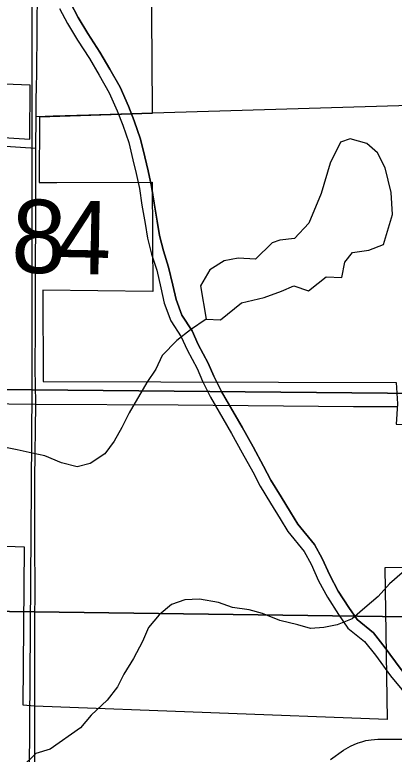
# Model space of a CAD drawing. Extents: x 0 to 34, y 0 to 22.
# Drawn here: x 14.087 to 14.382, y 18.959 to 19.533 of the extents above; entities that cross this region are included whole.
import ezdxf

# ---------------------------------------------------------------- set-up
doc = ezdxf.new("R2010")
doc.units = 0
for name, color, linetype in [('GM_X_City_Street', 7, 'Continuous'), ('GM_X_Corporation', 7, 'Continuous'), ('GM_X_Major_River', 7, 'Continuous'), ('GM_X_Minor_Lake', 7, 'Continuous'), ('GM_X_Minor_River', 7, 'Continuous'), ('GM_X_Section', 7, 'Continuous'), ('GM_X_State_Route', 7, 'Continuous'), ('GM_X_Township_Road', 7, 'Continuous'), ('GM_X_Township_Road_Text', 7, 'Continuous'), ('GM_X_US_Route', 7, 'Continuous'), ('GM_X_US_Shield', 7, 'Continuous')]:
    doc.layers.add(name, color=color, linetype=linetype)

msp = doc.modelspace()

# ---------------------------------------------------------------- linework, layer by layer
at = {"layer": 'GM_X_City_Street'}
msp.add_lwpolyline([(14.33267, 18.95503), (14.34277, 18.96227), (14.34821, 18.96545), (14.35106, 18.9668), (14.35399, 18.96797), (14.35698, 18.96897), (14.36004, 18.96977), (14.36416, 18.9705), (14.36942, 18.97096), (14.38353, 18.97094), (14.41904, 18.97088), (14.47482, 18.97012), (14.56155, 18.96802), (14.59566, 18.96687), (14.60188, 18.96648), (14.60498, 18.9661), (14.60819, 18.96537), (14.61064, 18.96431), (14.61256, 18.96273)], dxfattribs=at)
at = {"layer": 'GM_X_Corporation'}
for points in [[(14.19251, 19.6806), (14.19399, 19.45913), (14.1941, 19.45633), (14.10651, 19.4536), (14.10632, 19.40272), (14.11994, 19.40272), (14.19396, 19.40308), (14.19449, 19.31834), (14.10904, 19.31922), (14.10938, 19.24835), (14.38356, 19.24772), (14.38464, 19.23115), (14.38356, 19.21526), (14.53709, 19.21438), (14.60552, 19.20736), (14.60731, 19.10597), (14.37479, 19.10384), (14.37654, 18.98628), (14.10265, 18.9965), (14.0939, 18.99719), (14.09477, 19.12001), (13.99476, 19.12352)], [(13.9593, 19.44535), (14.09913, 19.4364), (14.09918, 19.47848), (14.05267, 19.48024)]]:
    msp.add_lwpolyline(points, dxfattribs=at)
at = {"layer": 'GM_X_Major_River'}
for points in [[(14.24783, 19.24069), (14.2419, 19.25269), (14.23757, 19.26269), (14.22982, 19.27715), (14.22501, 19.28774), (14.21711, 19.29994), (14.21264, 19.31204), (14.21002, 19.32321), (14.20679, 19.33721), (14.20286, 19.34981), (14.19987, 19.36174), (14.19794, 19.37277), (14.19556, 19.38672), (14.19353, 19.39978), (14.19106, 19.41201), (14.18827, 19.42279), (14.18504, 19.43643), (14.18015, 19.4507), (14.17573, 19.46208), (14.16926, 19.47673), (14.16126, 19.49087), (14.15341, 19.50397), (14.14418, 19.51835), (14.13668, 19.53086), (14.13066, 19.54232)], [(14.13066, 19.54232), (14.13668, 19.53086), (14.14418, 19.51835), (14.15341, 19.50397), (14.16126, 19.49087), (14.16926, 19.47673), (14.17573, 19.46208), (14.18015, 19.4507), (14.18504, 19.43643), (14.18827, 19.42279), (14.19106, 19.41201), (14.19353, 19.39978), (14.19556, 19.38672), (14.19794, 19.37277), (14.19987, 19.36174), (14.20286, 19.34981), (14.20679, 19.33721), (14.21002, 19.32321), (14.21264, 19.31204), (14.21711, 19.29994), (14.22501, 19.28774), (14.22982, 19.27715), (14.23757, 19.26269), (14.2419, 19.25269), (14.24797, 19.24041)], [(14.12218, 19.53792), (14.12836, 19.52618), (14.13606, 19.51331), (14.1453, 19.49894), (14.153, 19.48607), (14.16071, 19.47244), (14.16691, 19.45842), (14.17118, 19.44742), (14.17585, 19.43377), (14.179, 19.42049), (14.18175, 19.40987), (14.18412, 19.3981), (14.18613, 19.38519), (14.18853, 19.37114), (14.19052, 19.35975), (14.19366, 19.34723), (14.19757, 19.33471), (14.20072, 19.32105), (14.20347, 19.30928), (14.20852, 19.29563), (14.2166, 19.28315), (14.22125, 19.27292), (14.22896, 19.25853), (14.23323, 19.24868), (14.23941, 19.23618)], [(14.24768, 19.24096), (14.2639, 19.21289), (14.27243, 19.19765), (14.28059, 19.18278), (14.28628, 19.17199), (14.29422, 19.15899), (14.30151, 19.14692), (14.30731, 19.13765), (14.32015, 19.12195), (14.32615, 19.11101), (14.33197, 19.09809), (14.33859, 19.08583), (14.34677, 19.07303), (14.35321, 19.0637), (14.36594, 19.05337), (14.37517, 19.0418), (14.38664, 19.02601), (14.39562, 19.01524), (14.40449, 19.00159), (14.41525, 18.98853), (14.42707, 18.97758), (14.43869, 18.96873), (14.45044, 18.95915)], [(14.45044, 18.95915), (14.43869, 18.96873), (14.42707, 18.97758), (14.41525, 18.98853), (14.40449, 19.00159), (14.39562, 19.01524), (14.38664, 19.02601), (14.37517, 19.0418), (14.36594, 19.05337), (14.35321, 19.0637), (14.34677, 19.07303), (14.33859, 19.08583), (14.33197, 19.09809), (14.32615, 19.11101), (14.32015, 19.12195), (14.30731, 19.13765), (14.30151, 19.14692), (14.29422, 19.15899), (14.28628, 19.17199), (14.28059, 19.18278), (14.27243, 19.19765), (14.2639, 19.21289), (14.24783, 19.24069)], [(14.23941, 19.23618), (14.2556, 19.20816), (14.26408, 19.19302), (14.27218, 19.17825), (14.27797, 19.16727), (14.28606, 19.15403), (14.29338, 19.14191), (14.29953, 19.13208), (14.3122, 19.11658), (14.3176, 19.10674), (14.3234, 19.09386), (14.33035, 19.08098), (14.33882, 19.06774), (14.34612, 19.05715), (14.35913, 19.0466), (14.36757, 19.03602), (14.3791, 19.02014), (14.38792, 19.00955), (14.39677, 18.99594), (14.40829, 18.98196), (14.42092, 18.97026), (14.43277, 18.96123), (14.44386, 18.95219)]]:
    msp.add_lwpolyline(points, dxfattribs=at)
at = {"layer": 'GM_X_Minor_Lake'}
for points in [[(14.23608, 19.2968), (14.24708, 19.29635), (14.26347, 19.30955), (14.28095, 19.31362), (14.29463, 19.31847), (14.30414, 19.32259), (14.3155, 19.31871), (14.32313, 19.32475), (14.32922, 19.32965), (14.34136, 19.32919), (14.3437, 19.34096), (14.34982, 19.34852), (14.36235, 19.35034), (14.37375, 19.35483), (14.38071, 19.37797), (14.37966, 19.39508), (14.3752, 19.41411), (14.3692, 19.42593), (14.36089, 19.43321), (14.348, 19.43671), (14.3404, 19.4341), (14.33235, 19.41781), (14.32539, 19.39429), (14.31578, 19.37116), (14.30471, 19.35945), (14.29332, 19.35801), (14.28724, 19.35614), (14.27427, 19.34331), (14.261, 19.34415), (14.24998, 19.34194), (14.23894, 19.33517), (14.23166, 19.32267)], [(14.23166, 19.32267), (14.23608, 19.2968)]]:
    msp.add_lwpolyline(points, dxfattribs=at)
at = {"layer": 'GM_X_Minor_River'}
for points in [[(14.23608, 19.2968), (14.2239, 19.28852), (14.21323, 19.28022), (14.20178, 19.26851), (14.19679, 19.2579), (14.18991, 19.24769), (14.17612, 19.22421), (14.17037, 19.21284), (14.16462, 19.20224), (14.15736, 19.1924), (14.14594, 19.18487), (14.13568, 19.18228), (14.12355, 19.1854), (14.11068, 19.1908), (14.10082, 19.19277), (14.08907, 19.1955), (14.07884, 19.19747)], [(14.38835, 19.10007), (14.37843, 19.09139), (14.36965, 19.08157), (14.35936, 19.07289), (14.34945, 19.06421), (14.33767, 19.05973), (14.32741, 19.05751), (14.31716, 19.05682), (14.30731, 19.05955), (14.29329, 19.06305), (14.27965, 19.06847), (14.26942, 19.07119), (14.25653, 19.07317), (14.24555, 19.07705), (14.23076, 19.07942), (14.21938, 19.07912), (14.20911, 19.07538), (14.19958, 19.06746), (14.19118, 19.05763), (14.18657, 19.04664), (14.17967, 19.03338), (14.17202, 19.02127), (14.16703, 19.01142), (14.15901, 19.00121), (14.1468, 18.9895), (14.1384, 18.97967), (14.11479, 18.9631), (14.10377, 18.95975), (14.09271, 18.94918)]]:
    msp.add_lwpolyline(points, dxfattribs=at)
at = {"layer": 'GM_X_Section'}
for points in [[(14.95647, 20.23484), (15.11792, 20.23404), (15.1219, 19.23237), (14.10087, 19.24199), (14.10106, 20.24177)], [(14.70213, 20.07058), (14.8579, 20.06976), (14.85583, 19.05974), (13.85109, 19.07319), (13.84711, 20.07486)], [(15.1219, 19.23237), (15.11019, 18.22945), (14.09372, 18.2398), (14.10087, 19.24199)], [(14.85583, 19.05974), (14.84601, 18.05685), (13.83937, 18.07027), (13.85109, 19.07319)]]:
    msp.add_lwpolyline(points, close=True, dxfattribs=at)
at = {"layer": 'GM_X_State_Route'}
msp.add_line((14.10372, 19.42954), (14.10392, 19.45406), dxfattribs=at)
for points in [[(14.10392, 19.45406), (14.10403, 19.46763), (14.10414, 19.47635), (14.10445, 19.48817), (14.10497, 19.55364), (14.10505, 19.60035), (14.10513, 19.65418), (14.10521, 19.6727), (14.10479, 19.74668)], [(14.10369, 19.23092), (14.10344, 19.24639), (14.10328, 19.2573), (14.10346, 19.29181), (14.10338, 19.33153), (14.10351, 19.34433), (14.10364, 19.36598), (14.10359, 19.39068), (14.10367, 19.39951), (14.10377, 19.41236), (14.10372, 19.42954)], [(14.10289, 19.1178), (14.10287, 19.11982), (14.10296, 19.17279), (14.10369, 19.23092)], [(14.10287, 18.99431), (14.10298, 19.05774), (14.10315, 19.09155), (14.10289, 19.1178)], [(14.1027, 18.66387), (14.10152, 18.6676), (14.10011, 18.67359), (14.09945, 18.6797), (14.09924, 18.68889), (14.09916, 18.69212), (14.09937, 18.71074), (14.10046, 18.75402), (14.10072, 18.77254), (14.10114, 18.79417), (14.10171, 18.8344), (14.10219, 18.87774), (14.10219, 18.87869), (14.10241, 18.91793), (14.10274, 18.94592), (14.10281, 18.95197), (14.10287, 18.99431)]]:
    msp.add_lwpolyline(points, dxfattribs=at)
at = {"layer": 'GM_X_Township_Road'}
msp.add_line((14.10372, 19.42954), (14.10392, 19.45406), dxfattribs=at)
for points in [[(14.19421, 19.45694), (14.28142, 19.4594), (14.35949, 19.46174), (14.40303, 19.46322)], [(14.10392, 19.45406), (14.11106, 19.45429), (14.1172, 19.45449), (14.14493, 19.45523), (14.19421, 19.45694)], [(13.95963, 19.43852), (13.9934, 19.43633), (14.01727, 19.43488), (14.07582, 19.43132), (14.10372, 19.42954)]]:
    msp.add_lwpolyline(points, dxfattribs=at)
at = {"layer": 'GM_X_US_Route'}
for points in [[(13.99798, 19.23183), (14.01886, 19.23153), (14.04027, 19.23155), (14.10369, 19.23092)], [(14.10369, 19.23092), (14.21418, 19.23024), (14.35038, 19.22904), (14.38485, 19.22895)]]:
    msp.add_lwpolyline(points, dxfattribs=at)
at = {"layer": 'GM_X_US_Shield'}
for points in [[(13.2404, 20.24762), (13.2404, 19.25055), (14.10087, 19.24199), (14.10106, 20.24177), (13.95439, 20.24298)], [(13.2404, 19.25055), (13.2404, 18.2489), (14.09372, 18.2398), (14.10087, 19.24199)]]:
    msp.add_lwpolyline(points, close=True, dxfattribs=at)

# ---------------------------------------------------------------- texts
at = {"layer": 'GM_X_Township_Road_Text'}
for s, rotation, p in [('8', 358.53108, (14.08417, 19.33313)), ('4', 358.88588, (14.11954, 19.33222))]:
    msp.add_text(s, height=0.05682, rotation=rotation, dxfattribs=at).set_placement(p)

doc.saveas('drawing.dxf')
